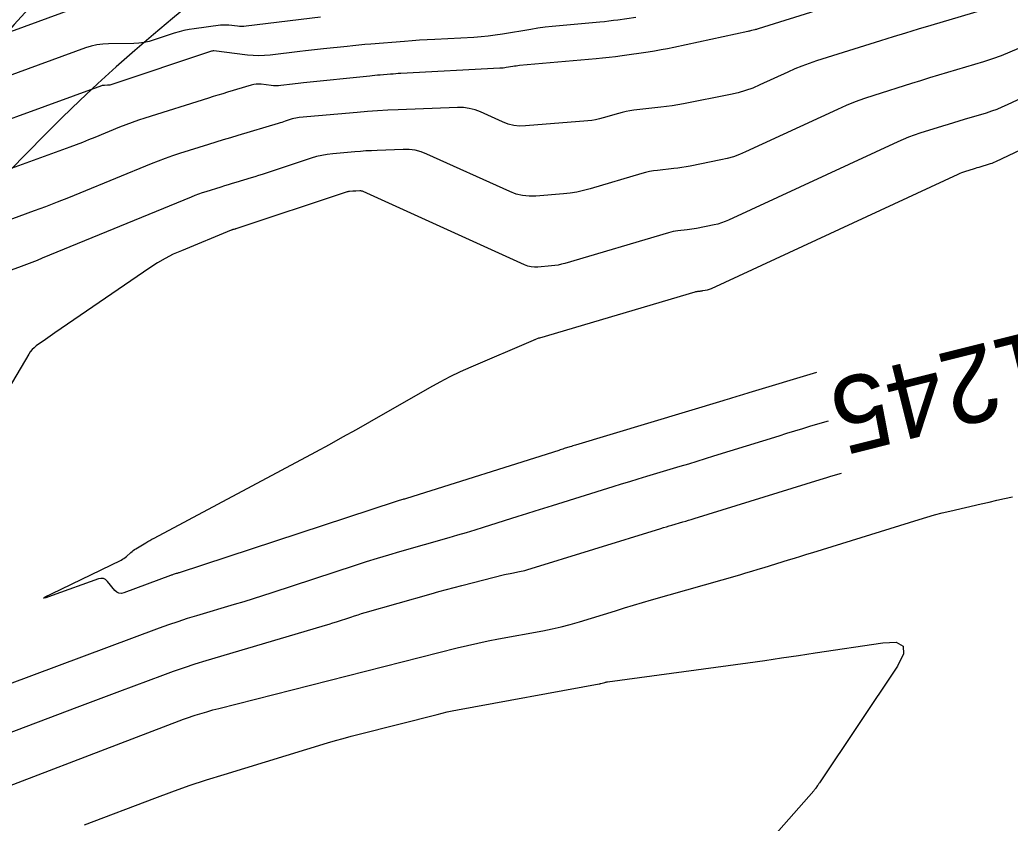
# Model space of a CAD drawing. Extents: x 658976 to 668721, y 639543 to 647196.
# Drawn here: x 662361 to 662439.7, y 642085.1 to 642148.9 of the extents above; entities that cross this region are included whole.
import ezdxf

# ---------------------------------------------------------------- set-up
doc = ezdxf.new("R2010")
doc.units = 0
for name, color, linetype in [('Ex_Contour Labels', 7, 'Continuous'), ('Ex_Major Contours', 7, 'Continuous'), ('Ex_Minor Contours', 7, 'Continuous'), ('R_Water', 7, 'Continuous')]:
    doc.layers.add(name, color=color, linetype=linetype)

msp = doc.modelspace()

# ---------------------------------------------------------------- linework, layer by layer
at = {"layer": 'Ex_Major Contours'}
for points in [[(662384.904, 642149.142), (662378.979, 642148.415), (662378.809, 642148.399), (662378.64, 642148.394), (662378.47, 642148.399), (662378.3, 642148.415), (662377.622, 642148.497), (662377.453, 642148.513), (662377.283, 642148.518), (662377.114, 642148.512), (662376.944, 642148.495), (662374.852, 642148.226), (662374.45, 642148.164), (662374.051, 642148.083), (662373.657, 642147.983), (662373.267, 642147.864), (662371.676, 642147.336), (662371.279, 642147.22), (662370.876, 642147.136), (662370.469, 642147.084), (662370.056, 642147.062), (662368.064, 642147.035), (662367.597, 642147.009), (662367.137, 642146.945), (662366.684, 642146.842), (662366.238, 642146.7), (662357.078, 642143.367)], [(662445.176, 642144.863), (662439.46, 642142.168), (662439.049, 642141.984), (662438.633, 642141.816), (662438.21, 642141.663), (662437.781, 642141.527), (662436.053, 642141.014), (662435.621, 642140.885), (662435.19, 642140.755), (662434.759, 642140.622), (662434.329, 642140.489), (662432.511, 642139.919), (662432.068, 642139.772), (662431.63, 642139.611), (662431.197, 642139.435), (662430.77, 642139.246), (662417.319, 642133.018), (662417.042, 642132.9), (662416.76, 642132.799), (662416.471, 642132.714), (662416.178, 642132.647), (662414.767, 642132.369), (662414.582, 642132.334), (662414.397, 642132.304), (662414.212, 642132.277), (662414.026, 642132.254), (662413.28, 642132.171), (662413.094, 642132.147), (662412.91, 642132.114), (662412.728, 642132.072), (662412.547, 642132.023), (662404.324, 642129.584), (662404.061, 642129.513), (662403.794, 642129.456), (662403.526, 642129.413), (662403.254, 642129.383), (662402.164, 642129.293), (662401.894, 642129.287), (662401.63, 642129.316), (662401.372, 642129.378), (662401.12, 642129.474), (662388.295, 642135.289), (662388.228, 642135.315), (662388.16, 642135.332), (662388.09, 642135.342), (662388.019, 642135.343), (662387.715, 642135.331), (662387.651, 642135.328), (662387.586, 642135.324), (662387.522, 642135.32), (662387.458, 642135.315), (662387.2, 642135.292), (662387.136, 642135.284), (662387.073, 642135.273), (662387.011, 642135.258), (662386.949, 642135.24), (662378.17, 642132.335), (662378.151, 642132.329), (662378.132, 642132.323), (662378.113, 642132.317), (662378.094, 642132.311), (662378.017, 642132.288), (662377.998, 642132.283), (662377.979, 642132.277), (662377.96, 642132.271), (662377.941, 642132.265), (662377.866, 642132.241), (662377.847, 642132.235), (662377.828, 642132.228), (662377.809, 642132.222), (662377.791, 642132.214), (662373.848, 642130.595), (662373.194, 642130.306), (662372.557, 642129.984), (662371.939, 642129.629), (662371.338, 642129.241), (662363.776, 642124.069), (662363.59, 642123.941), (662363.406, 642123.813), (662363.222, 642123.684), (662363.039, 642123.553), (662362.307, 642123.03), (662362.133, 642122.891), (662361.976, 642122.737), (662361.835, 642122.567), (662361.712, 642122.381), (662357.987, 642116.094)], [(662359.973, 642096.104), (662372.117, 642100.636), (662372.851, 642100.903), (662373.59, 642101.157), (662374.333, 642101.399), (662375.08, 642101.627), (662378.077, 642102.515), (662378.826, 642102.74), (662379.572, 642102.97), (662380.317, 642103.205), (662381.061, 642103.447), (662387.689, 642105.623), (662388.563, 642105.905), (662389.439, 642106.179), (662390.317, 642106.444), (662391.198, 642106.701), (662395.114, 642107.82), (662395.803, 642108.019), (662396.491, 642108.223), (662397.177, 642108.432), (662397.862, 642108.646), (662400.598, 642109.509), (662401.282, 642109.725), (662401.967, 642109.939), (662402.652, 642110.153), (662403.337, 642110.366), (662408.153, 642111.86), (662408.819, 642112.066), (662409.485, 642112.27), (662410.151, 642112.473), (662410.818, 642112.675), (662413.487, 642113.478), (662414.154, 642113.679), (662414.821, 642113.882), (662415.487, 642114.087), (662416.153, 642114.292), (662421.333, 642115.899), (662421.964, 642116.094), (662422.595, 642116.288), (662423.227, 642116.481), (662423.859, 642116.672), (662425.261, 642117.094)]]:
    msp.add_lwpolyline(points, dxfattribs=at)
at = {"layer": 'Ex_Minor Contours'}
for points in [[(662429.276, 642151.227), (662419.674, 642148.211), (662419.607, 642148.191), (662419.54, 642148.172), (662419.473, 642148.154), (662419.405, 642148.137), (662419.135, 642148.072), (662419.067, 642148.056), (662418.999, 642148.041), (662418.931, 642148.025), (662418.863, 642148.011), (662412.981, 642146.74), (662412.47, 642146.635), (662411.958, 642146.538), (662411.444, 642146.45), (662410.928, 642146.37), (662408.863, 642146.071), (662408.346, 642145.999), (662407.828, 642145.935), (662407.31, 642145.879), (662406.79, 642145.829), (662400.702, 642145.29), (662400.571, 642145.277), (662400.441, 642145.262), (662400.311, 642145.244), (662400.181, 642145.223), (662399.662, 642145.135), (662399.532, 642145.115), (662399.402, 642145.099), (662399.272, 642145.086), (662399.14, 642145.078), (662391.284, 642144.665), (662391.078, 642144.654), (662390.871, 642144.641), (662390.665, 642144.626), (662390.459, 642144.611), (662389.634, 642144.544), (662389.428, 642144.527), (662389.222, 642144.508), (662389.016, 642144.489), (662388.81, 642144.468), (662383.551, 642143.923), (662383.332, 642143.9), (662383.113, 642143.875), (662382.894, 642143.85), (662382.675, 642143.824), (662381.756, 642143.711), (662381.558, 642143.693), (662381.361, 642143.687), (662381.163, 642143.693), (662380.966, 642143.711), (662380.176, 642143.807), (662379.979, 642143.821), (662379.784, 642143.815), (662379.591, 642143.788), (662379.399, 642143.742), (662377.508, 642143.179), (662377.129, 642143.065), (662376.751, 642142.95), (662376.373, 642142.834), (662375.996, 642142.716), (662370.929, 642141.12), (662370.424, 642140.955), (662369.923, 642140.779), (662369.425, 642140.593), (662368.931, 642140.396), (662366.964, 642139.588), (662366.471, 642139.389), (662365.976, 642139.194), (662365.479, 642139.005), (662364.98, 642138.821), (662355.638, 642135.431)], [(662438.226, 642149.914), (662433.389, 642148.479), (662432.391, 642148.18), (662431.394, 642147.878), (662430.398, 642147.572), (662429.403, 642147.262), (662424.304, 642145.664), (662423.723, 642145.472), (662423.149, 642145.261), (662422.583, 642145.031), (662422.024, 642144.783), (662419.801, 642143.754), (662419.239, 642143.514), (662418.667, 642143.309), (662418.083, 642143.138), (662417.488, 642143.002), (662413.755, 642142.265), (662413.301, 642142.181), (662412.845, 642142.106), (662412.388, 642142.04), (662411.93, 642141.984), (662409.799, 642141.747), (662409.488, 642141.705), (662409.181, 642141.65), (662408.876, 642141.581), (662408.573, 642141.499), (662407.37, 642141.142), (662407.067, 642141.061), (662406.762, 642140.995), (662406.454, 642140.945), (662406.142, 642140.912), (662401.194, 642140.503), (662400.722, 642140.493), (662400.259, 642140.542), (662399.807, 642140.651), (662399.365, 642140.82), (662397.618, 642141.612), (662397.176, 642141.783), (662396.723, 642141.899), (662396.26, 642141.962), (662395.786, 642141.97), (662391.072, 642141.785), (662390.255, 642141.748), (662389.439, 642141.701), (662388.624, 642141.644), (662387.809, 642141.577), (662383.21, 642141.171), (662383.066, 642141.154), (662382.925, 642141.129), (662382.785, 642141.096), (662382.647, 642141.055), (662382.098, 642140.873), (662381.961, 642140.828), (662381.823, 642140.784), (662381.685, 642140.742), (662381.547, 642140.7), (662378.317, 642139.739), (662377.739, 642139.566), (662377.161, 642139.39), (662376.584, 642139.212), (662376.008, 642139.032), (662373.704, 642138.306), (662373.131, 642138.119), (662372.561, 642137.919), (662371.996, 642137.708), (662371.436, 642137.484), (662365.779, 642135.161), (662364.873, 642134.795), (662363.964, 642134.438), (662363.051, 642134.09), (662362.135, 642133.753), (662358.462, 642132.42)], [(662360.3, 642148.013), (662365.423, 642149.877)], [(662409.942, 642149.119), (662408.523, 642148.914), (662408.168, 642148.865), (662407.812, 642148.821), (662407.456, 642148.782), (662407.099, 642148.748), (662403.877, 642148.462), (662403.307, 642148.406), (662402.74, 642148.339), (662402.174, 642148.26), (662401.609, 642148.171), (662399.353, 642147.788), (662398.789, 642147.701), (662398.222, 642147.63), (662397.653, 642147.575), (662397.083, 642147.537), (662393.985, 642147.375), (662393.38, 642147.341), (662392.776, 642147.303), (662392.171, 642147.26), (662391.568, 642147.214), (662388.887, 642146.997), (662388.416, 642146.958), (662387.946, 642146.916), (662387.475, 642146.871), (662387.005, 642146.824), (662385.125, 642146.629), (662384.655, 642146.579), (662384.185, 642146.527), (662383.716, 642146.473), (662383.246, 642146.416), (662380.903, 642146.129), (662380.452, 642146.087), (662380, 642146.073), (662379.549, 642146.087), (662379.097, 642146.128), (662376.416, 642146.455), (662376.402, 642146.456), (662376.387, 642146.457), (662376.373, 642146.456), (662376.359, 642146.455), (662376.302, 642146.448), (662376.288, 642146.446), (662376.274, 642146.443), (662376.26, 642146.439), (662376.247, 642146.435), (662368.225, 642143.771), (662368.165, 642143.753), (662368.105, 642143.741), (662368.044, 642143.733), (662367.982, 642143.73), (662367.732, 642143.726), (662367.67, 642143.723), (662367.609, 642143.714), (662367.549, 642143.701), (662367.49, 642143.682), (662353.666, 642138.651)], [(662440.363, 642146.657), (662439.683, 642146.352), (662438.993, 642146.073), (662438.293, 642145.821), (662437.583, 642145.596), (662434.721, 642144.746), (662434.006, 642144.533), (662433.292, 642144.316), (662432.579, 642144.097), (662431.866, 642143.875), (662428.855, 642142.932), (662428.121, 642142.688), (662427.395, 642142.422), (662426.679, 642142.131), (662425.971, 642141.818), (662418.68, 642138.442), (662418.2, 642138.237), (662417.711, 642138.061), (662417.212, 642137.915), (662416.703, 642137.799), (662414.261, 642137.317), (662413.942, 642137.257), (662413.621, 642137.205), (662413.3, 642137.159), (662412.978, 642137.119), (662411.686, 642136.976), (662411.365, 642136.933), (662411.047, 642136.875), (662410.731, 642136.804), (662410.418, 642136.719), (662406.331, 642135.507), (662405.805, 642135.365), (662405.273, 642135.251), (662404.737, 642135.165), (662404.195, 642135.106), (662402.017, 642134.926), (662401.479, 642134.915), (662400.952, 642134.971), (662400.437, 642135.095), (662399.933, 642135.287), (662393.352, 642138.271), (662392.898, 642138.447), (662392.432, 642138.567), (662391.956, 642138.631), (662391.468, 642138.639), (662389.394, 642138.558), (662388.953, 642138.538), (662388.513, 642138.513), (662388.073, 642138.482), (662387.633, 642138.446), (662385.876, 642138.291), (662385.439, 642138.239), (662385.007, 642138.163), (662384.58, 642138.062), (662384.159, 642137.936), (662380.575, 642136.75), (662380.276, 642136.652), (662379.977, 642136.557), (662379.677, 642136.464), (662379.376, 642136.373), (662378.167, 642136.014), (662377.868, 642135.924), (662377.57, 642135.833), (662377.272, 642135.742), (662376.975, 642135.648), (662375.785, 642135.274), (662375.489, 642135.177), (662375.195, 642135.074), (662374.903, 642134.965), (662374.613, 642134.849), (662362.792, 642129.994), (662362.377, 642129.826), (662361.96, 642129.662), (662361.541, 642129.503), (662361.12, 642129.348), (662359.435, 642128.737)], [(662424.301, 642120.925), (662418.946, 642119.312), (662418.773, 642119.259), (662418.599, 642119.206), (662418.426, 642119.153), (662418.253, 642119.1), (662417.56, 642118.885), (662417.386, 642118.831), (662417.213, 642118.778), (662417.039, 642118.725), (662416.866, 642118.673), (662405.167, 642115.152), (662405.055, 642115.118), (662404.943, 642115.084), (662404.831, 642115.05), (662404.719, 642115.015), (662404.272, 642114.876), (662404.161, 642114.842), (662404.049, 642114.807), (662403.937, 642114.772), (662403.826, 642114.737), (662391.723, 642110.917), (662391.65, 642110.894), (662391.577, 642110.872), (662391.504, 642110.85), (662391.43, 642110.829), (662391.136, 642110.745), (662391.062, 642110.724), (662390.989, 642110.701), (662390.916, 642110.679), (662390.843, 642110.655), (662373.673, 642105.017), (662373.615, 642104.998), (662373.556, 642104.979), (662373.498, 642104.961), (662373.439, 642104.944), (662373.204, 642104.874), (662373.146, 642104.856), (662373.088, 642104.837), (662373.03, 642104.817), (662372.972, 642104.796), (662369.282, 642103.419), (662369.075, 642103.371), (662368.885, 642103.387), (662368.713, 642103.468), (662368.557, 642103.613), (662367.972, 642104.324), (662367.817, 642104.47), (662367.644, 642104.552), (662367.453, 642104.57), (662367.246, 642104.524), (662363.577, 642103.201), (662363.06, 642103.025), (662362.878, 642102.99), (662363.031, 642103.096), (662363.518, 642103.342), (662369.066, 642106.028), (662369.175, 642106.086), (662369.278, 642106.15), (662369.376, 642106.222), (662369.47, 642106.301), (662369.834, 642106.632), (662369.927, 642106.713), (662370.023, 642106.788), (662370.124, 642106.858), (662370.227, 642106.924), (662371.008, 642107.389), (662371.174, 642107.486), (662371.341, 642107.582), (662371.509, 642107.675), (662371.679, 642107.767), (662384.529, 642114.631), (662385.606, 642115.212), (662386.679, 642115.8), (662387.747, 642116.396), (662388.812, 642116.999), (662393.596, 642119.735), (662394.396, 642120.178), (662395.209, 642120.597), (662396.033, 642120.993), (662396.869, 642121.366), (662401.835, 642123.497), (662401.876, 642123.515), (662401.918, 642123.534), (662401.96, 642123.553), (662402.001, 642123.572), (662402.235, 642123.68), (662402.243, 642123.682), (662402.25, 642123.683), (662402.257, 642123.682), (662402.264, 642123.68), (662402.306, 642123.661), (662402.31, 642123.66), (662402.317, 642123.661), (662414.676, 642127.327), (662414.724, 642127.341), (662414.773, 642127.352), (662414.823, 642127.361), (662414.873, 642127.367), (662415.073, 642127.39), (662415.123, 642127.396), (662415.173, 642127.403), (662415.223, 642127.411), (662415.273, 642127.42), (662415.652, 642127.495), (662415.731, 642127.513), (662415.808, 642127.536), (662415.884, 642127.563), (662415.959, 642127.595), (662435.569, 642136.674), (662435.716, 642136.739), (662435.864, 642136.8), (662436.015, 642136.855), (662436.167, 642136.906), (662436.792, 642137.102), (662436.94, 642137.148), (662437.088, 642137.193), (662437.237, 642137.238), (662437.385, 642137.282), (662437.979, 642137.459), (662438.127, 642137.506), (662438.272, 642137.558), (662438.415, 642137.616), (662438.557, 642137.679), (662446.569, 642141.457)], [(662353.589, 642089.803), (662365.557, 642094.338), (662366.407, 642094.659), (662367.259, 642094.98), (662368.11, 642095.3), (662368.962, 642095.618), (662372.371, 642096.891), (662373.226, 642097.201), (662374.085, 642097.497), (662374.95, 642097.778), (662375.82, 642098.044), (662385.019, 642100.769), (662385.306, 642100.855), (662385.593, 642100.944), (662385.88, 642101.034), (662386.166, 642101.127), (662387.307, 642101.502), (662387.593, 642101.594), (662387.88, 642101.684), (662388.168, 642101.77), (662388.456, 642101.854), (662393.699, 642103.353), (662394.306, 642103.524), (662394.915, 642103.691), (662395.525, 642103.853), (662396.137, 642104.01), (662399.516, 642104.866), (662399.663, 642104.902), (662399.811, 642104.936), (662399.959, 642104.967), (662400.107, 642104.995), (662400.702, 642105.104), (662400.85, 642105.134), (662400.998, 642105.168), (662401.144, 642105.206), (662401.289, 642105.248), (662411.942, 642108.54), (662412.161, 642108.607), (662412.38, 642108.673), (662412.6, 642108.738), (662412.82, 642108.801), (662413.7, 642109.053), (662413.92, 642109.117), (662414.14, 642109.181), (662414.359, 642109.247), (662414.578, 642109.314), (662424.606, 642112.411), (662424.864, 642112.491), (662425.123, 642112.571), (662425.382, 642112.651), (662425.64, 642112.732), (662426.303, 642112.937)], [(662354.63, 642085.976), (662374.023, 642093.385), (662374.25, 642093.47), (662374.479, 642093.551), (662374.71, 642093.627), (662374.941, 642093.7), (662375.871, 642093.982), (662376.104, 642094.052), (662376.338, 642094.118), (662376.572, 642094.182), (662376.807, 642094.243), (662395.747, 642099.042), (662396.568, 642099.243), (662397.391, 642099.429), (662398.218, 642099.603), (662399.048, 642099.762), (662402.56, 642100.406), (662403.295, 642100.552), (662404.025, 642100.72), (662404.749, 642100.909), (662405.468, 642101.119), (662408.334, 642102.005), (662409.051, 642102.225), (662409.77, 642102.44), (662410.489, 642102.652), (662411.21, 642102.86), (662418.208, 642104.861), (662418.695, 642105.001), (662419.181, 642105.145), (662419.667, 642105.29), (662420.151, 642105.439), (662422.088, 642106.037), (662422.573, 642106.187), (662423.057, 642106.336), (662423.541, 642106.486), (662424.025, 642106.637), (662432.46, 642109.256), (662433.07, 642109.438), (662433.682, 642109.61), (662434.298, 642109.77), (662434.916, 642109.918), (662437.398, 642110.488), (662438.018, 642110.63), (662438.639, 642110.77), (662439.26, 642110.909), (662439.881, 642111.046)], [(662366.153, 642084.99), (662371.737, 642087.124), (662373.098, 642087.63), (662374.468, 642088.113), (662375.846, 642088.571), (662377.232, 642089.005), (662385.455, 642091.502), (662386.078, 642091.687), (662386.704, 642091.866), (662387.332, 642092.036), (662387.961, 642092.2), (662394.157, 642093.77), (662394.56, 642093.868), (662394.964, 642093.96), (662395.37, 642094.045), (662395.777, 642094.123), (662407.049, 642096.19), (662407.06, 642096.192), (662407.07, 642096.195), (662407.081, 642096.198), (662407.092, 642096.201), (662407.134, 642096.214), (662407.155, 642096.22), (662407.176, 642096.227), (662407.48, 642096.313), (662407.535, 642096.328), (662407.59, 642096.34), (662407.645, 642096.351), (662407.701, 642096.36), (662418.857, 642097.875), (662420.198, 642098.06), (662421.538, 642098.25), (662422.877, 642098.444), (662424.216, 642098.644), (662429.568, 642099.454), (662430.645, 642099.491), (662431.2, 642099.196), (662431.231, 642098.568), (662430.741, 642097.609), (662424.545, 642088.339), (662424.508, 642088.284), (662424.472, 642088.229), (662424.435, 642088.175), (662424.398, 642088.12), (662424.251, 642087.902), (662424.214, 642087.848), (662424.174, 642087.795), (662424.133, 642087.744), (662424.091, 642087.694), (662413.764, 642075.987)]]:
    msp.add_lwpolyline(points, dxfattribs=at)
at = {"layer": 'R_Water'}
for centre, radius, start, end in [((662480.693, 642054.641), 160.334, 105.24685, 156.81084), ((662471.551, 642047.67), 150, 101.54523, 153.10921), ((662462.41, 642040.7), 140.382, 97.31659, 148.88058)]:
    msp.add_arc(centre, radius, start, end, dxfattribs=at)

# ---------------------------------------------------------------- texts
at = {"layer": 'Ex_Contour Labels'}
msp.add_text('1245', height=6, rotation=194.06783, dxfattribs=at).set_placement((662442.315, 642124.46))

doc.saveas('drawing.dxf')
